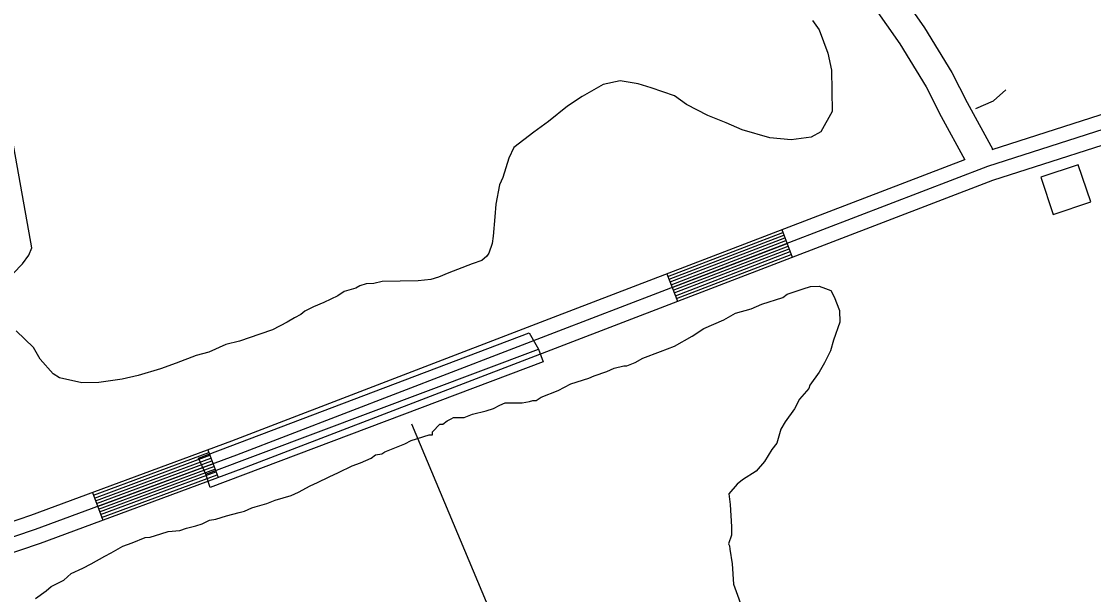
# Model space of a CAD drawing. Extents: x 3250478 to 3288318, y 788638 to 816472.
# Drawn here: x 3281976 to 3283065, y 802423 to 803006 of the extents above; entities that cross this region are included whole.
import ezdxf

# ---------------------------------------------------------------- set-up
doc = ezdxf.new("R2010")
doc.units = 0
for name, color, linetype in [('V-BLDG-OTLN', 7, 'Continuous'), ('V-BRDG-OTLN', 7, 'Continuous'), ('V-ROAD-CNTR', 7, 'Continuous'), ('V-SITE-VEGE', 7, 'Continuous'), ('V-TOPO-SHOR', 7, 'Continuous')]:
    doc.layers.add(name, color=color, linetype=linetype)

msp = doc.modelspace()

# ---------------------------------------------------------------- linework, layer by layer
at = {"layer": 'V-BLDG-OTLN'}
msp.add_lwpolyline([(3283024.4, 802809.8), (3283062.4, 802822.4), (3283049.8, 802860.3), (3283011.9, 802847.8)], close=True, dxfattribs=at)
at = {"layer": 'V-BRDG-OTLN'}
msp.add_line((3282163, 802545.5), (3282501.1, 802672.8), dxfattribs=at)
msp.add_lwpolyline([(3282163, 802545.5), (3282155.8, 802561.8), (3282491.8, 802689.3), (3282501.1, 802672.8), (3282506, 802660), (3282167.6, 802532.1)], close=True, dxfattribs=at)
at = {"layer": 'V-ROAD-CNTR'}
for p, q in [((3282748.4, 802794.3), (3282759.1, 802766.3)), ((3282631.7, 802749.5), (3282642.5, 802721.5)), ((3282165.1, 802570.4), (3282175.5, 802542.2)), ((3282047.9, 802527), (3282058.3, 802498.9))]:
    msp.add_line(p, q, dxfattribs=at)
for points in [[(3279082.7, 801392.1), (3279366.7, 801503.1), (3279729.5, 801639.2), (3280211.4, 801821.3), (3280733.6, 802019.1), (3281207.6, 802201.4), (3281400.9, 802276.7), (3281838.7, 802438.4), (3281990.1, 802489.7), (3282194.7, 802565.3), (3282521.9, 802691.3), (3282958, 802858.7), (3283121.5, 802911.3), (3283189.6, 802930.1), (3283253.7, 802955.9), (3283320.1, 802987.7), (3283377.3, 803019), (3283437.7, 803056.4), (3283497.5, 803110.3), (3283521, 803145.5)], [(3282962.4, 802875.9), (3283117.3, 802925.7), (3283184.8, 802944.4), (3283247.6, 802969.6), (3283313.2, 803001.1), (3283369.7, 803032), (3283428.7, 803068.4), (3283486, 803120.2), (3283492.7, 803130.1)], [(3282855.3, 803054.7), (3282893.4, 802999.6), (3282921.4, 802954.1), (3282936.8, 802923.4), (3282962.9, 802875.8)], [(3282830.3, 803038.1), (3282868.3, 802983.2), (3282895.2, 802939.4), (3282910.3, 802909.5), (3282934.4, 802865.4)], [(3279175.7, 801410.3), (3279372.1, 801489.1), (3279734.8, 801625.2), (3280216.7, 801807.3), (3280738.9, 802005.1), (3281213, 802187.4), (3281406.2, 802262.7), (3281843.7, 802424.3), (3281995.1, 802475.5), (3282200, 802551.3), (3282527.2, 802677.3), (3282963, 802844.6), (3283125.8, 802896.9), (3283179.5, 802911.8)], [(3281961.4, 802495.8), (3281985.1, 802503.8), (3282189.4, 802579.4), (3282516.5, 802705.3), (3282934.4, 802865.7)], [(3282632.8, 802746.7), (3282749.5, 802791.5)], [(3282633.9, 802743.9), (3282750.5, 802788.7)], [(3282634.9, 802741.1), (3282751.6, 802785.9)], [(3282636, 802738.3), (3282752.7, 802783.1)], [(3282637.1, 802735.5), (3282753.8, 802780.3)], [(3282638.2, 802732.7), (3282754.8, 802777.5)], [(3282639.2, 802729.9), (3282755.9, 802774.7)], [(3282640.3, 802727.1), (3282757, 802771.9)], [(3282641.4, 802724.3), (3282758.1, 802769.1)], [(3282048.9, 802524.2), (3282166.1, 802567.6)], [(3282049.9, 802521.4), (3282167.2, 802564.8)], [(3282051, 802518.6), (3282168.2, 802561.9)], [(3282052, 802515.8), (3282169.3, 802559.1)], [(3282053.1, 802512.9), (3282170.3, 802556.3)], [(3282054.1, 802510.1), (3282171.3, 802553.5)], [(3282055.1, 802507.3), (3282172.4, 802550.7)], [(3282056.2, 802504.5), (3282173.4, 802547.9)], [(3282057.2, 802501.7), (3282174.5, 802545.1)]]:
    msp.add_lwpolyline(points, dxfattribs=at)
at = {"layer": 'V-SITE-VEGE'}
for p, q in [((3282770.1, 802734.2), (3282777.6, 802736.5)), ((3282777.6, 802736.5), (3282786.3, 802736.7)), ((3282786.3, 802736.7), (3282792.8, 802734.6)), ((3282749.7, 802725.3), (3282754, 802728.6)), ((3282754, 802728.6), (3282770.1, 802734.2)), ((3282792.8, 802734.6), (3282798.2, 802732.5)), ((3282798.2, 802732.5), (3282801.6, 802726.1)), ((3282801.6, 802726.1), (3282807.2, 802712.2)), ((3282717.5, 802713.9), (3282728.2, 802718.4)), ((3282728.2, 802718.4), (3282749.7, 802725.3)), ((3282689.6, 802702.7), (3282701.4, 802709.4)), ((3282701.4, 802709.4), (3282717.5, 802713.9)), ((3282807.2, 802712.2), (3282807.4, 802700.3)), ((3282657.5, 802686), (3282669.2, 802693.7)), ((3282669.2, 802693.7), (3282689.6, 802702.7)), ((3282807.4, 802700.3), (3282801.2, 802681.8)), ((3282639.3, 802675.9), (3282657.5, 802686)), ((3282801.2, 802681.8), (3282798.1, 802671)), ((3282625.3, 802670.3), (3282639.3, 802675.9)), ((3282798.1, 802671), (3282791.9, 802659)), ((3282599.6, 802659.1), (3282607.1, 802663.5)), ((3282607.1, 802663.5), (3282625.3, 802670.3)), ((3282557.7, 802645.5), (3282570.6, 802650)), ((3282570.6, 802650), (3282578.1, 802653.3)), ((3282578.1, 802653.3), (3282587.8, 802655.7)), ((3282587.8, 802655.7), (3282591, 802655.7)), ((3282591, 802655.7), (3282599.6, 802659.1)), ((3282786.6, 802649.2), (3282777.1, 802636.1)), ((3282791.9, 802659), (3282786.6, 802649.2)), ((3282534.1, 802637.5), (3282552.3, 802643.2)), ((3282552.3, 802643.2), (3282557.7, 802645.5)), ((3282504, 802624.1), (3282521.2, 802630.8)), ((3282521.2, 802630.8), (3282534.1, 802637.5)), ((3282776.1, 802632.8), (3282766.5, 802621.8)), ((3282777.1, 802636.1), (3282776.1, 802632.8)), ((3282462, 802615.8), (3282467.4, 802618.1)), ((3282467.4, 802618.1), (3282469.6, 802618.1)), ((3282469.6, 802618.1), (3282471.7, 802618.1)), ((3282471.7, 802618.1), (3282482.5, 802618.3)), ((3282482.5, 802618.3), (3282484.7, 802618.3)), ((3282484.7, 802618.3), (3282492.2, 802619.5)), ((3282492.2, 802619.5), (3282495.4, 802620.7)), ((3282495.4, 802620.7), (3282498.7, 802620.7)), ((3282498.7, 802620.7), (3282504, 802624.1)), ((3282766.5, 802621.8), (3282761.3, 802612)), ((3282425.5, 802603.3), (3282434.1, 802606.7)), ((3282434.1, 802606.7), (3282448.1, 802610.2)), ((3282448.1, 802610.2), (3282455.6, 802612.5)), ((3282455.6, 802612.5), (3282462, 802615.8)), ((3282761.3, 802612), (3282751.8, 802598.9)), ((3282393.4, 802588.8), (3282400.8, 802596.5)), ((3282400.8, 802596.5), (3282404, 802596.5)), ((3282404, 802596.5), (3282408.3, 802599.8)), ((3282408.3, 802599.8), (3282412.6, 802602)), ((3282412.6, 802602), (3282414.7, 802603.2)), ((3282414.7, 802603.2), (3282419, 802603.2)), ((3282419, 802603.2), (3282425.5, 802603.3)), ((3282751.8, 802598.9), (3282747.6, 802591.3)), ((3282371.9, 802579.8), (3282390.2, 802585.5)), ((3282390.2, 802585.5), (3282393.4, 802585.5)), ((3282393.4, 802585.5), (3282393.4, 802588.8)), ((3282747.6, 802591.3), (3282743.5, 802577.2)), ((3282345.1, 802568.5), (3282365.5, 802576.4)), ((3282365.5, 802576.4), (3282371.9, 802579.8)), ((3282743.5, 802577.2), (3282738.2, 802570.6)), ((3282331.1, 802561.8), (3282335.4, 802565.2)), ((3282335.4, 802565.2), (3282341.9, 802566.3)), ((3282341.9, 802566.3), (3282345.1, 802568.5)), ((3282738.2, 802570.6), (3282730.8, 802558.6)), ((3282297.9, 802547.3), (3282311.8, 802554)), ((3282311.8, 802554), (3282320.4, 802557.3)), ((3282320.4, 802557.3), (3282331.1, 802561.8)), ((3282730.8, 802558.6), (3282722.4, 802548.8)), ((3282276.5, 802537.2), (3282288.3, 802542.8)), ((3282288.3, 802542.8), (3282297.9, 802547.3)), ((3282722.4, 802548.8), (3282708.5, 802539.9)), ((3282257.2, 802527.2), (3282269, 802533.8)), ((3282269, 802533.8), (3282276.5, 802537.2)), ((3282703.1, 802535.5), (3282694.7, 802525.6)), ((3282708.5, 802539.9), (3282703.1, 802535.5)), ((3282225, 802515.8), (3282233.6, 802519.2)), ((3282233.6, 802519.2), (3282249.7, 802523.8)), ((3282249.7, 802523.8), (3282257.2, 802527.2)), ((3282694.7, 802525.6), (3282695.9, 802514.8)), ((3282197, 802506.7), (3282202.4, 802507.9)), ((3282202.4, 802507.9), (3282209.9, 802511.3)), ((3282209.9, 802511.3), (3282213.1, 802512.4)), ((3282213.1, 802512.4), (3282225, 802515.8)), ((3282695.9, 802514.8), (3282697.4, 802492.2)), ((3282159.4, 802495.3), (3282166.9, 802498.7)), ((3282166.9, 802498.7), (3282173.4, 802499.9)), ((3282173.4, 802499.9), (3282184.1, 802503.3)), ((3282184.1, 802503.3), (3282197, 802506.7)), ((3282117.5, 802484.9), (3282125, 802487.2)), ((3282125, 802487.2), (3282136.8, 802488.5)), ((3282136.8, 802488.5), (3282143.3, 802490.7)), ((3282143.3, 802490.7), (3282153, 802493.1)), ((3282153, 802493.1), (3282159.4, 802495.3)), ((3282697.4, 802492.2), (3282697.5, 802483.5)), ((3282078.8, 802472.4), (3282088.4, 802475.8)), ((3282088.4, 802475.8), (3282101.3, 802481.4)), ((3282101.3, 802481.4), (3282106.7, 802481.5)), ((3282106.7, 802481.5), (3282117.5, 802484.9)), ((3282697.5, 802483.5), (3282694.4, 802474.9)), ((3282694.4, 802474.9), (3282695.5, 802472.7)), ((3282060.6, 802462.4), (3282067, 802465.7)), ((3282067, 802465.7), (3282078.8, 802472.4)), ((3282695.5, 802472.7), (3282695.6, 802469.5)), ((3282695.6, 802469.5), (3282698, 802454.4)), ((3282038.1, 802450.1), (3282046.7, 802454.6)), ((3282046.7, 802454.6), (3282060.6, 802462.4)), ((3282698, 802454.4), (3282699.4, 802433.9)), ((3282018.9, 802437.9), (3282026.3, 802444.6)), ((3282026.3, 802444.6), (3282038.1, 802450.1)), ((3282000.7, 802426.9), (3282006, 802431.3)), ((3282006, 802431.3), (3282018.9, 802437.9)), ((3282699.4, 802433.9), (3282710.7, 802402.8)), ((3281990, 802419.1), (3282000.7, 802426.9))]:
    msp.add_line(p, q, dxfattribs=at)
for points in [[(3282779.7, 803007), (3282786.4, 802997.4), (3282795.4, 802973.8), (3282798.9, 802956.5), (3282799.6, 802914.4), (3282788.1, 802893.7), (3282778.4, 802888.2), (3282757.9, 802885.7), (3282736.3, 802887.5), (3282708.1, 802895.7), (3282691.8, 802902.9), (3282673.3, 802910.2), (3282651.5, 802921.7), (3282639.5, 802930.2), (3282615.6, 802938.4), (3282602.6, 802942.5), (3282584.2, 802945.5), (3282566.9, 802942), (3282545.5, 802929.7), (3282530.6, 802919.8), (3282511.4, 802904.3), (3282496.4, 802893.3), (3282476.2, 802877.8), (3282470.9, 802867), (3282464.8, 802847.4), (3282461.7, 802839.8), (3282457.7, 802820.3), (3282456.8, 802807.3), (3282455, 802787.8), (3282454, 802780.3), (3282450.9, 802770.5), (3282448.8, 802767.2), (3282443.5, 802762.8), (3282433.8, 802759.4), (3282418.8, 802753.8), (3282410.2, 802750.4), (3282399.5, 802745.9), (3282391.9, 802743.6), (3282379, 802742.3), (3282342.3, 802741.7), (3282333.7, 802739.4), (3282326.1, 802739.3), (3282319.7, 802737), (3282315.4, 802734.8), (3282303.6, 802731.4), (3282297.2, 802727), (3282283.2, 802720.2), (3282272.5, 802715.8), (3282263.9, 802711.3), (3282259.7, 802708), (3282253.2, 802704.6), (3282245.8, 802700.2), (3282230.8, 802692.4), (3282217.9, 802687.9), (3282197.5, 802681), (3282183.5, 802677.6), (3282166.3, 802669.7), (3282153.4, 802666.3), (3282133, 802658.4), (3282116.9, 802652.7), (3282094.3, 802645.9), (3282078.2, 802642.4), (3282054.5, 802638.8), (3282037.2, 802638.5), (3282014.5, 802643.5), (3282007.9, 802647.7), (3281994.7, 802662.6), (3281988, 802674.4), (3281970.5, 802691.4)], [(3281967.4, 802749.7), (3281976.9, 802759.5), (3281983.3, 802768.3), (3281986.4, 802775.9), (3281965, 802895.4)]]:
    msp.add_lwpolyline(points, dxfattribs=at)
at = {"layer": 'V-TOPO-SHOR'}
for points in [[(3282945.6, 802917.4), (3282963.8, 802925.1), (3282976.2, 802936.5)], [(3282372.1, 802596.9), (3282468.4, 802367.2), (3282527.7, 802219), (3282535.1, 802093.1), (3282564.7, 802004.2), (3282601.8, 801885.6), (3282624, 801841.1), (3282638.8, 801767.1), (3282638.8, 801715.2), (3282609.2, 801596.6), (3282572.2, 801537.4), (3282512.9, 801389.2), (3282505.5, 801263.2), (3282483.2, 801196.5)]]:
    msp.add_lwpolyline(points, dxfattribs=at)

doc.saveas('drawing.dxf')
